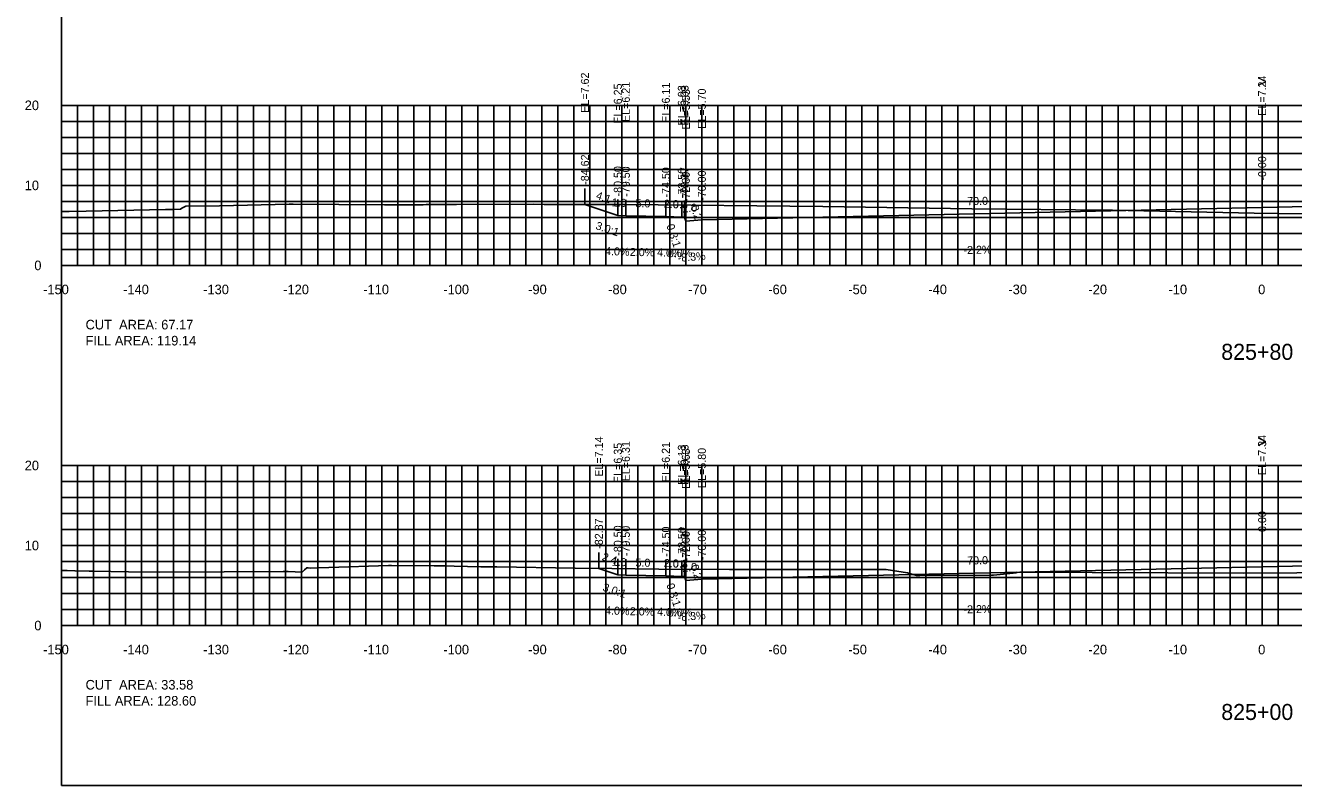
# Model space of a CAD drawing. Extents: x 1797419 to 1809236, y 248759 to 251512.
# Drawn here: x 1806896.5 to 1807054.9, y 250417.3 to 250512.3 of the extents above; entities that cross this region are included whole.
import ezdxf

# ---------------------------------------------------------------- set-up
doc = ezdxf.new("R2010")
doc.units = 0
for name, color, linetype in [('1', 7, 'Continuous'), ('10', 7, 'Continuous'), ('3', 7, 'Continuous'), ('31', 7, 'Continuous'), ('4', 7, 'Continuous'), ('60', 7, 'Continuous'), ('ANNO-TXT', 7, 'Continuous'), ('CL-CNST', 7, 'Continuous'), ('Level 62', 7, 'Continuous'), ('M-ROADS', 7, 'Continuous')]:
    doc.layers.add(name, color=color, linetype=linetype)

msp = doc.modelspace()

# ---------------------------------------------------------------- linework, layer by layer
for p, q in [((1806966.39, 250489.88), (1806966.39, 250491.88)), ((1807051, 250489.49), (1807051, 250491.49)), ((1806970.5, 250488.51), (1806970.5, 250490.51)), ((1806971.5, 250488.47), (1806971.5, 250490.47)), ((1806976.5, 250488.37), (1806976.5, 250490.37)), ((1806978.5, 250488.29), (1806978.5, 250490.29)), ((1806978.83, 250488.29), (1806978.83, 250490.29)), ((1806979, 250487.79), (1806979, 250489.79)), ((1806981, 250487.95), (1806981, 250489.95)), ((1806968.13, 250444.4), (1806968.13, 250446.4)), ((1807051, 250444.59), (1807051, 250446.59)), ((1806970.5, 250443.61), (1806970.5, 250445.61)), ((1806971.5, 250443.57), (1806971.5, 250445.57)), ((1806976.5, 250443.47), (1806976.5, 250445.47)), ((1806978.5, 250443.39), (1806978.5, 250445.39)), ((1806978.83, 250443.39), (1806978.83, 250445.39)), ((1806979, 250442.89), (1806979, 250444.89)), ((1806981, 250443.05), (1806981, 250445.05))]:
    msp.add_line(p, q)
msp.add_lwpolyline([(1806901, 250417.26), (1807201, 250417.26), (1807201, 250607.26), (1806901, 250607.26)], close=True)
at = {"layer": '60'}
for p, q in [((1806900.94, 250502.26), (1806901, 250502.26)), ((1806901, 250482.26), (1806901, 250502.26)), ((1806900.94, 250492.26), (1806901, 250492.26)), ((1806900.94, 250482.26), (1806901, 250482.26)), ((1806901, 250482.26), (1807201, 250482.26)), ((1806901, 250482.2), (1806901, 250482.26)), ((1806911, 250482.2), (1806911, 250482.26)), ((1806921, 250482.2), (1806921, 250482.26)), ((1806931, 250482.2), (1806931, 250482.26)), ((1806941, 250482.2), (1806941, 250482.26)), ((1806951, 250482.2), (1806951, 250482.26)), ((1806961, 250482.2), (1806961, 250482.26)), ((1806971, 250482.2), (1806971, 250482.26)), ((1806981, 250482.2), (1806981, 250482.26)), ((1806991, 250482.2), (1806991, 250482.26)), ((1807001, 250482.2), (1807001, 250482.26)), ((1807011, 250482.2), (1807011, 250482.26)), ((1807021, 250482.2), (1807021, 250482.26)), ((1807031, 250482.2), (1807031, 250482.26)), ((1807041, 250482.2), (1807041, 250482.26)), ((1807051, 250482.2), (1807051, 250482.26)), ((1806900.94, 250457.26), (1806901, 250457.26)), ((1806901, 250437.26), (1806901, 250457.26)), ((1806900.94, 250447.26), (1806901, 250447.26)), ((1806900.94, 250437.26), (1806901, 250437.26)), ((1806901, 250437.26), (1807201, 250437.26)), ((1806901, 250437.2), (1806901, 250437.26)), ((1806911, 250437.2), (1806911, 250437.26)), ((1806921, 250437.2), (1806921, 250437.26)), ((1806931, 250437.2), (1806931, 250437.26)), ((1806941, 250437.2), (1806941, 250437.26)), ((1806951, 250437.2), (1806951, 250437.26)), ((1806961, 250437.2), (1806961, 250437.26)), ((1806971, 250437.2), (1806971, 250437.26)), ((1806981, 250437.2), (1806981, 250437.26)), ((1806991, 250437.2), (1806991, 250437.26)), ((1807001, 250437.2), (1807001, 250437.26)), ((1807011, 250437.2), (1807011, 250437.26)), ((1807021, 250437.2), (1807021, 250437.26)), ((1807031, 250437.2), (1807031, 250437.26)), ((1807041, 250437.2), (1807041, 250437.26)), ((1807051, 250437.2), (1807051, 250437.26))]:
    msp.add_line(p, q, dxfattribs=at)
at = {"layer": 'CL-CNST'}
for points in [[(1806966.39, 250489.88), (1806970.5, 250488.51), (1806971.5, 250488.47), (1806976.5, 250488.37), (1806978.5, 250488.29), (1806978.83, 250488.29), (1806979, 250487.79), (1806981, 250487.95), (1807051, 250489.49), (1807109, 250490.77), (1807111, 250490.6), (1807111.17, 250491.1), (1807111.5, 250491.1), (1807113.5, 250491.18), (1807118.5, 250491.28), (1807119.5, 250491.32), (1807127.76, 250488.57)], [(1806968.13, 250444.4), (1806970.5, 250443.61), (1806971.5, 250443.57), (1806976.5, 250443.47), (1806978.5, 250443.39), (1806978.83, 250443.39), (1806979, 250442.89), (1806981, 250443.05), (1807051, 250444.59), (1807130.43, 250446.34), (1807132.43, 250446.17), (1807132.59, 250446.67), (1807132.92, 250446.67), (1807134.92, 250446.75), (1807139.92, 250446.85), (1807140.92, 250446.89), (1807146.69, 250444.97)]]:
    msp.add_lwpolyline(points, dxfattribs=at)
at = {"layer": 'Level 62'}
for p, q in [((1806901, 250502.26), (1807201, 250502.26)), ((1806901, 250482.26), (1806901, 250502.26)), ((1806903, 250482.26), (1806903, 250502.26)), ((1806905, 250482.26), (1806905, 250502.26)), ((1806907, 250482.26), (1806907, 250502.26)), ((1806909, 250482.26), (1806909, 250502.26)), ((1806911, 250482.26), (1806911, 250502.26)), ((1806913, 250482.26), (1806913, 250502.26)), ((1806915, 250482.26), (1806915, 250502.26)), ((1806917, 250482.26), (1806917, 250502.26)), ((1806919, 250482.26), (1806919, 250502.26)), ((1806921, 250482.26), (1806921, 250502.26)), ((1806923, 250482.26), (1806923, 250502.26)), ((1806925, 250482.26), (1806925, 250502.26)), ((1806927, 250482.26), (1806927, 250502.26)), ((1806929, 250482.26), (1806929, 250502.26)), ((1806931, 250482.26), (1806931, 250502.26)), ((1806933, 250482.26), (1806933, 250502.26)), ((1806935, 250482.26), (1806935, 250502.26)), ((1806937, 250482.26), (1806937, 250502.26)), ((1806939, 250482.26), (1806939, 250502.26)), ((1806941, 250482.26), (1806941, 250502.26)), ((1806943, 250482.26), (1806943, 250502.26)), ((1806945, 250482.26), (1806945, 250502.26)), ((1806947, 250482.26), (1806947, 250502.26)), ((1806949, 250482.26), (1806949, 250502.26)), ((1806951, 250482.26), (1806951, 250502.26)), ((1806953, 250482.26), (1806953, 250502.26)), ((1806955, 250482.26), (1806955, 250502.26)), ((1806957, 250482.26), (1806957, 250502.26)), ((1806959, 250482.26), (1806959, 250502.26)), ((1806961, 250482.26), (1806961, 250502.26)), ((1806963, 250482.26), (1806963, 250502.26)), ((1806965, 250482.26), (1806965, 250502.26)), ((1806967, 250482.26), (1806967, 250502.26)), ((1806969, 250482.26), (1806969, 250502.26)), ((1806971, 250482.26), (1806971, 250502.26)), ((1806973, 250482.26), (1806973, 250502.26)), ((1806975, 250482.26), (1806975, 250502.26)), ((1806977, 250482.26), (1806977, 250502.26)), ((1806979, 250482.26), (1806979, 250502.26)), ((1806981, 250482.26), (1806981, 250502.26)), ((1806983, 250482.26), (1806983, 250502.26)), ((1806985, 250482.26), (1806985, 250502.26)), ((1806987, 250482.26), (1806987, 250502.26)), ((1806989, 250482.26), (1806989, 250502.26)), ((1806991, 250482.26), (1806991, 250502.26)), ((1806993, 250482.26), (1806993, 250502.26)), ((1806995, 250482.26), (1806995, 250502.26)), ((1806997, 250482.26), (1806997, 250502.26)), ((1806999, 250482.26), (1806999, 250502.26)), ((1807001, 250482.26), (1807001, 250502.26)), ((1807003, 250482.26), (1807003, 250502.26)), ((1807005, 250482.26), (1807005, 250502.26)), ((1807007, 250482.26), (1807007, 250502.26)), ((1807009, 250482.26), (1807009, 250502.26)), ((1807011, 250482.26), (1807011, 250502.26)), ((1807013, 250482.26), (1807013, 250502.26)), ((1807015, 250482.26), (1807015, 250502.26)), ((1807017, 250482.26), (1807017, 250502.26)), ((1807019, 250482.26), (1807019, 250502.26)), ((1807021, 250482.26), (1807021, 250502.26)), ((1807023, 250482.26), (1807023, 250502.26)), ((1807025, 250482.26), (1807025, 250502.26)), ((1807027, 250482.26), (1807027, 250502.26)), ((1807029, 250482.26), (1807029, 250502.26)), ((1807031, 250482.26), (1807031, 250502.26)), ((1807033, 250482.26), (1807033, 250502.26)), ((1807035, 250482.26), (1807035, 250502.26)), ((1807037, 250482.26), (1807037, 250502.26)), ((1807039, 250482.26), (1807039, 250502.26)), ((1807041, 250482.26), (1807041, 250502.26)), ((1807043, 250482.26), (1807043, 250502.26)), ((1807045, 250482.26), (1807045, 250502.26)), ((1807047, 250482.26), (1807047, 250502.26)), ((1807049, 250482.26), (1807049, 250502.26)), ((1807051, 250482.26), (1807051, 250502.26)), ((1807053, 250482.26), (1807053, 250502.26)), ((1806901, 250500.26), (1807201, 250500.26)), ((1806901, 250498.26), (1807201, 250498.26)), ((1806901, 250496.26), (1807201, 250496.26)), ((1806901, 250494.26), (1807201, 250494.26)), ((1806901, 250492.26), (1807201, 250492.26)), ((1806901, 250490.26), (1807201, 250490.26)), ((1806901, 250488.26), (1807201, 250488.26)), ((1806901, 250486.26), (1807201, 250486.26)), ((1806901, 250484.26), (1807201, 250484.26)), ((1806901, 250482.26), (1807201, 250482.26)), ((1806901, 250457.26), (1807201, 250457.26)), ((1806901, 250437.26), (1806901, 250457.26)), ((1806903, 250437.26), (1806903, 250457.26)), ((1806905, 250437.26), (1806905, 250457.26)), ((1806907, 250437.26), (1806907, 250457.26)), ((1806909, 250437.26), (1806909, 250457.26)), ((1806911, 250437.26), (1806911, 250457.26)), ((1806913, 250437.26), (1806913, 250457.26)), ((1806915, 250437.26), (1806915, 250457.26)), ((1806917, 250437.26), (1806917, 250457.26)), ((1806919, 250437.26), (1806919, 250457.26)), ((1806921, 250437.26), (1806921, 250457.26)), ((1806923, 250437.26), (1806923, 250457.26)), ((1806925, 250437.26), (1806925, 250457.26)), ((1806927, 250437.26), (1806927, 250457.26)), ((1806929, 250437.26), (1806929, 250457.26)), ((1806931, 250437.26), (1806931, 250457.26)), ((1806933, 250437.26), (1806933, 250457.26)), ((1806935, 250437.26), (1806935, 250457.26)), ((1806937, 250437.26), (1806937, 250457.26)), ((1806939, 250437.26), (1806939, 250457.26)), ((1806941, 250437.26), (1806941, 250457.26)), ((1806943, 250437.26), (1806943, 250457.26)), ((1806945, 250437.26), (1806945, 250457.26)), ((1806947, 250437.26), (1806947, 250457.26)), ((1806949, 250437.26), (1806949, 250457.26)), ((1806951, 250437.26), (1806951, 250457.26)), ((1806953, 250437.26), (1806953, 250457.26)), ((1806955, 250437.26), (1806955, 250457.26)), ((1806957, 250437.26), (1806957, 250457.26)), ((1806959, 250437.26), (1806959, 250457.26)), ((1806961, 250437.26), (1806961, 250457.26)), ((1806963, 250437.26), (1806963, 250457.26)), ((1806965, 250437.26), (1806965, 250457.26)), ((1806967, 250437.26), (1806967, 250457.26)), ((1806969, 250437.26), (1806969, 250457.26)), ((1806971, 250437.26), (1806971, 250457.26)), ((1806973, 250437.26), (1806973, 250457.26)), ((1806975, 250437.26), (1806975, 250457.26)), ((1806977, 250437.26), (1806977, 250457.26)), ((1806979, 250437.26), (1806979, 250457.26)), ((1806981, 250437.26), (1806981, 250457.26)), ((1806983, 250437.26), (1806983, 250457.26)), ((1806985, 250437.26), (1806985, 250457.26)), ((1806987, 250437.26), (1806987, 250457.26)), ((1806989, 250437.26), (1806989, 250457.26)), ((1806991, 250437.26), (1806991, 250457.26)), ((1806993, 250437.26), (1806993, 250457.26)), ((1806995, 250437.26), (1806995, 250457.26)), ((1806997, 250437.26), (1806997, 250457.26)), ((1806999, 250437.26), (1806999, 250457.26)), ((1807001, 250437.26), (1807001, 250457.26)), ((1807003, 250437.26), (1807003, 250457.26)), ((1807005, 250437.26), (1807005, 250457.26)), ((1807007, 250437.26), (1807007, 250457.26)), ((1807009, 250437.26), (1807009, 250457.26)), ((1807011, 250437.26), (1807011, 250457.26)), ((1807013, 250437.26), (1807013, 250457.26)), ((1807015, 250437.26), (1807015, 250457.26)), ((1807017, 250437.26), (1807017, 250457.26)), ((1807019, 250437.26), (1807019, 250457.26)), ((1807021, 250437.26), (1807021, 250457.26)), ((1807023, 250437.26), (1807023, 250457.26)), ((1807025, 250437.26), (1807025, 250457.26)), ((1807027, 250437.26), (1807027, 250457.26)), ((1807029, 250437.26), (1807029, 250457.26)), ((1807031, 250437.26), (1807031, 250457.26)), ((1807033, 250437.26), (1807033, 250457.26)), ((1807035, 250437.26), (1807035, 250457.26)), ((1807037, 250437.26), (1807037, 250457.26)), ((1807039, 250437.26), (1807039, 250457.26)), ((1807041, 250437.26), (1807041, 250457.26)), ((1807043, 250437.26), (1807043, 250457.26)), ((1807045, 250437.26), (1807045, 250457.26)), ((1807047, 250437.26), (1807047, 250457.26)), ((1807049, 250437.26), (1807049, 250457.26)), ((1807051, 250437.26), (1807051, 250457.26)), ((1807053, 250437.26), (1807053, 250457.26)), ((1806901, 250455.26), (1807201, 250455.26)), ((1806901, 250453.26), (1807201, 250453.26)), ((1806901, 250451.26), (1807201, 250451.26)), ((1806901, 250449.26), (1807201, 250449.26)), ((1806901, 250447.26), (1807201, 250447.26)), ((1806901, 250445.26), (1807201, 250445.26)), ((1806901, 250443.26), (1807201, 250443.26)), ((1806901, 250441.26), (1807201, 250441.26)), ((1806901, 250439.26), (1807201, 250439.26)), ((1806901, 250437.26), (1807201, 250437.26))]:
    msp.add_line(p, q, dxfattribs=at)
at = {"layer": 'M-ROADS'}
for points in [[(1806901, 250488.99), (1806901.95, 250489.01), (1806904.09, 250489.05), (1806913.97, 250489.23), (1806914.87, 250489.25), (1806915.87, 250489.27), (1806916.05, 250489.4), (1806916.53, 250489.67), (1806920.75, 250489.71), (1806929.44, 250489.93), (1806929.56, 250489.93), (1806929.93, 250489.93), (1806941.33, 250489.85), (1806946.2, 250489.85), (1806946.55, 250489.86), (1806946.7, 250489.86), (1806948.98, 250489.87), (1806950.34, 250489.88), (1806959.96, 250489.9), (1806961.28, 250489.89), (1806961.46, 250489.89), (1806963.47, 250489.89), (1806964.36, 250489.88), (1806965.58, 250489.88), (1806967.05, 250489.88), (1806968.24, 250489.87), (1806969.24, 250489.87), (1806970.07, 250489.87), (1806970.79, 250489.87), (1806971.41, 250489.86), (1806996.13, 250489.61), (1807014.73, 250489.34), (1807032.03, 250489.15), (1807032.3, 250489.15), (1807049.99, 250488.77), (1807068.16, 250488.52)], [(1806901, 250444.13), (1806901.69, 250444.12), (1806902.67, 250444.1), (1806902.69, 250444.1), (1806904.47, 250444.07), (1806905, 250444.06), (1806909.35, 250443.99), (1806913.3, 250443.92), (1806921.3, 250443.97), (1806928.7, 250444.01), (1806929.33, 250444), (1806930.17, 250443.97), (1806931.06, 250443.95), (1806931.36, 250444.23), (1806931.64, 250444.49), (1806931.82, 250444.46), (1806932.12, 250444.44), (1806932.99, 250444.48), (1806934.41, 250444.51), (1806941.85, 250444.77), (1806942.23, 250444.77), (1806947.57, 250444.71), (1806947.79, 250444.71), (1806948.89, 250444.7), (1806950.04, 250444.69), (1806953.4, 250444.61), (1806954.45, 250444.61), (1806955.19, 250444.61), (1806955.4, 250444.61), (1806965.16, 250444.45), (1806969.74, 250444.37), (1806975.62, 250444.29), (1806984.44, 250444.25), (1807004.02, 250444.26), (1807006.69, 250443.85), (1807007.83, 250443.52), (1807007.88, 250443.51), (1807008.13, 250443.52), (1807008.24, 250443.52), (1807017.19, 250443.55), (1807017.42, 250443.55), (1807020.29, 250443.84), (1807020.37, 250443.92), (1807048.61, 250443.8), (1807068.78, 250443.92)]]:
    msp.add_lwpolyline(points, dxfattribs=at)

# ---------------------------------------------------------------- texts
for s, rotation, p in [('3.0:1', 341.5651, (1806967.65, 250486.82)), ('0.3:1', 288.4353, (1806976.55, 250487.24)), ('3.0:1', 341.5651, (1806968.53, 250441.63)), ('0.3:1', 288.4353, (1806976.55, 250442.35))]:
    msp.add_text(s, height=1, rotation=rotation).set_placement(p)
at = {"layer": '1'}
for s, p in [('825+80', (1807045.89, 250470.46)), ('825+00', (1807045.89, 250425.46))]:
    msp.add_text(s, height=2, dxfattribs=at).set_placement(p)
at = {"layer": '10'}
for s, p in [('-150', (1806898.7, 250478.66)), ('-140', (1806908.7, 250478.66)), ('-130', (1806918.7, 250478.66)), ('-120', (1806928.7, 250478.66)), ('-110', (1806938.7, 250478.66)), ('-100', (1806948.7, 250478.66)), ('-90', (1806959.3, 250478.66)), ('-80', (1806969.3, 250478.66)), ('-70', (1806979.3, 250478.66)), ('-60', (1806989.3, 250478.66)), ('-50', (1806999.3, 250478.66)), ('-40', (1807009.3, 250478.66)), ('-30', (1807019.3, 250478.66)), ('-20', (1807029.3, 250478.66)), ('-10', (1807039.3, 250478.66)), ('0', (1807050.5, 250478.66)), ('-150', (1806898.7, 250433.66)), ('-140', (1806908.7, 250433.66)), ('-130', (1806918.7, 250433.66)), ('-120', (1806928.7, 250433.66)), ('-110', (1806938.7, 250433.66)), ('-100', (1806948.7, 250433.66)), ('-90', (1806959.3, 250433.66)), ('-80', (1806969.3, 250433.66)), ('-70', (1806979.3, 250433.66)), ('-60', (1806989.3, 250433.66)), ('-50', (1806999.3, 250433.66)), ('-40', (1807009.3, 250433.66)), ('-30', (1807019.3, 250433.66)), ('-20', (1807029.3, 250433.66)), ('-10', (1807039.3, 250433.66)), ('0', (1807050.5, 250433.66))]:
    msp.add_text(s, height=1.2, dxfattribs=at).set_placement(p)
at = {"layer": '3'}
for s, p in [('EL=7.62', (1806966.89, 250501.34)), ('EL=6.25', (1806971, 250499.97)), ('EL=6.21', (1806972, 250500.18)), ('EL=6.11', (1806977, 250500.08)), ('EL=7.24', (1807051.5, 250500.96)), ('EL=6.03', (1806979, 250499.75)), ('EL=6.03', (1806979.33, 250499.75)), ('EL=5.53', (1806979.5, 250499.25)), ('EL=5.70', (1806981.5, 250499.34)), ('-84.62', (1806966.89, 250492.33)), ('-0.00', (1807051.5, 250492.86)), ('-80.50', (1806971, 250490.88)), ('-79.50', (1806972, 250490.84)), ('-74.50', (1806977, 250490.74)), ('-72.50', (1806979, 250490.66)), ('-72.17', (1806979.33, 250490.74)), ('-72.00', (1806979.5, 250490.16)), ('-70.00', (1806981.5, 250490.33)), ('EL=7.14', (1806968.63, 250455.86)), ('EL=7.34', (1807051.5, 250456.06)), ('EL=6.35', (1806971, 250455.07)), ('EL=6.31', (1806972, 250455.28)), ('EL=6.21', (1806977, 250455.18)), ('EL=6.13', (1806979, 250454.85)), ('EL=6.13', (1806979.33, 250454.85)), ('EL=5.63', (1806979.5, 250454.35)), ('EL=5.80', (1806981.5, 250454.44)), ('0.00', (1807051.5, 250448.95)), ('-82.87', (1806968.63, 250446.85)), ('-80.50', (1806971, 250445.98)), ('-79.50', (1806972, 250445.94)), ('-74.50', (1806977, 250445.84)), ('-72.50', (1806979, 250445.76)), ('-72.17', (1806979.33, 250445.84)), ('-72.00', (1806979.5, 250445.26)), ('-70.00', (1806981.5, 250445.43))]:
    msp.add_text(s, height=1, rotation=90, dxfattribs=at).set_placement(p)
at = {"layer": '31'}
for s, p in [('20', (1806896.4, 250501.66)), ('10', (1806896.4, 250491.66)), ('0', (1806897.6, 250481.66)), ('20', (1806896.4, 250456.66)), ('10', (1806896.4, 250446.66)), ('0', (1806897.6, 250436.66))]:
    msp.add_text(s, height=1.2, dxfattribs=at).set_placement(p)
at = {"layer": '4'}
for s, rotation, p in [('4.1', 341.5651, (1806967.69, 250490.6)), ('1.0', 357.7094, (1806969.73, 250489.64)), ('5.0', 358.8542, (1806972.7, 250489.54)), ('70.0', 1.2603, (1807014.16, 250489.78)), ('2.0', 357.7094, (1806976.23, 250489.48)), ('2.0', 4.7636, (1806978.59, 250488.85)), ('0.2', 288.4353, (1806979.56, 250489.6)), ('4.0%', 357.7094, (1806968.89, 250483.57)), ('2.0%', 358.8542, (1806971.99, 250483.45)), ('4.0%', 357.7094, (1806975.39, 250483.41)), ('-2.2%', 1.2603, (1807013.7, 250483.67)), ('-8.3%', 4.7636, (1806978.02, 250482.69)), ('2.4', 341.5651, (1806968.45, 250445.45)), ('1.0', 357.7094, (1806969.73, 250444.74)), ('5.0', 358.8542, (1806972.7, 250444.64)), ('2.0', 357.7094, (1806976.23, 250444.58)), ('2.0', 4.7636, (1806978.59, 250443.96)), ('0.2', 288.4353, (1806979.56, 250444.7)), ('70.0', 1.2603, (1807014.16, 250444.88)), ('-2.2%', 1.2603, (1807013.7, 250438.77)), ('4.0%', 357.7094, (1806968.89, 250438.67)), ('2.0%', 358.8542, (1806971.99, 250438.55)), ('4.0%', 357.7094, (1806975.39, 250438.51)), ('-8.3%', 4.7636, (1806978.02, 250437.79))]:
    msp.add_text(s, height=1, rotation=rotation, dxfattribs=at).set_placement(p)
for s, p in [('0.3', (1806977.39, 250489.39)), ('0.0%', (1806976.76, 250483.29)), ('0.3', (1806977.39, 250444.49)), ('0.0%', (1806976.76, 250438.39))]:
    msp.add_text(s, height=1, dxfattribs=at).set_placement(p)
at = {"layer": '60'}
for s, height, p in [('>', 1.5, (1807050.39, 250504.51)), ('-', 0.0001, (1806901, 250482.26)), ('>', 1.5, (1807050.39, 250459.51)), ('-', 0.0001, (1806901, 250437.26))]:
    msp.add_text(s, height=height, dxfattribs=at).set_placement(p)
at = {"layer": 'ANNO-TXT'}
for s, p in [('CUT  AREA: 67.17', (1806904, 250474.26)), ('FILL AREA: 119.14', (1806904, 250472.26)), ('CUT  AREA: 33.58', (1806904, 250429.26)), ('FILL AREA: 128.60', (1806904, 250427.26))]:
    msp.add_text(s, height=1.2, dxfattribs=at).set_placement(p)

doc.saveas('drawing.dxf')
